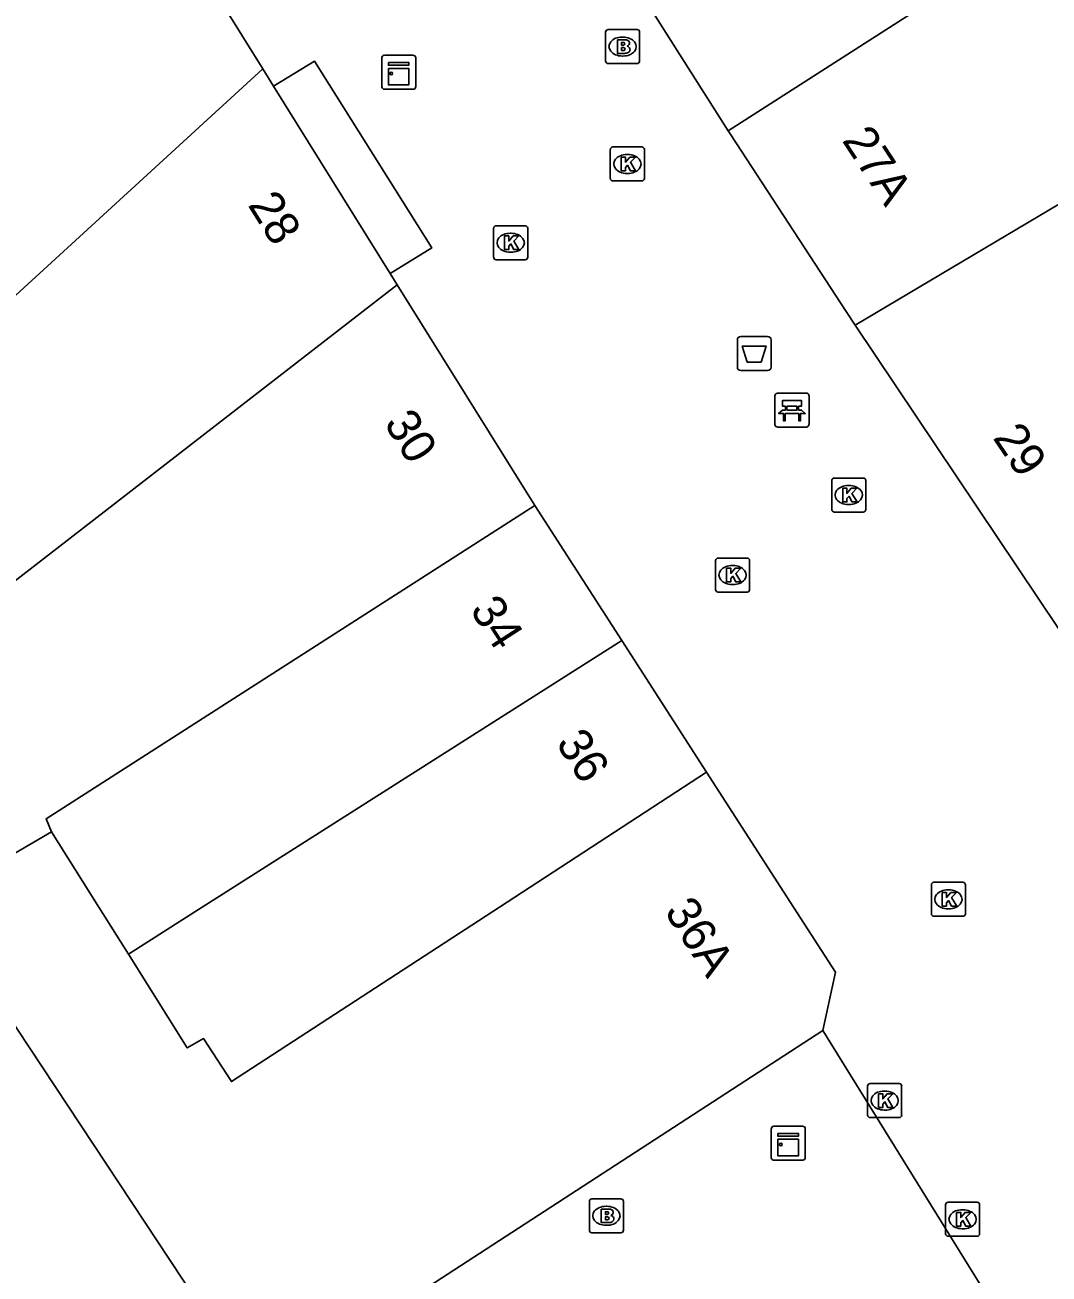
# Model space of a CAD drawing. Extents: x 161087 to 161922, y 382574 to 383873.
# Drawn here: x 161312.74 to 161342.85, y 383239.21 to 383275.94 of the extents above; entities that cross this region are included whole.
import ezdxf

# ---------------------------------------------------------------- set-up
doc = ezdxf.new("R2010")
doc.units = 0
for name, color, linetype in [('IMGEO_Afvalbak', 7, 'Continuous'), ('IMGEO_Bank', 7, 'Continuous'), ('IMGEO_Brandkraan', 7, 'Continuous'), ('IMGEO_Kast', 7, 'Continuous'), ('IMGEO_Kolk', 7, 'Continuous'), ('IMGEO_Pand', 7, 'Continuous'), ('IMGEO_Pand_nummerreeks', 7, 'Continuous'), ('IMGEO_Voetgangersgebied_open', 7, 'Continuous')]:
    doc.layers.add(name, color=color, linetype=linetype)

msp = doc.modelspace()

# ---------------------------------------------------------------- linework, layer by layer
at = {"layer": 'IMGEO_Afvalbak'}
for p, q in [((161333.785, 383266.785), (161334.575, 383266.785)), ((161334.575, 383266.785), (161333.785, 383266.785)), ((161333.685, 383265.885), (161333.685, 383266.685)), ((161333.685, 383266.685), (161333.685, 383265.885)), ((161334.675, 383266.685), (161334.675, 383265.885)), ((161334.675, 383265.885), (161334.675, 383266.685)), ((161334.575, 383265.785), (161333.785, 383265.785)), ((161333.785, 383265.785), (161334.575, 383265.785))]:
    msp.add_line(p, q, dxfattribs=at)
msp.add_lwpolyline([(161333.828, 383266.499), (161334.532, 383266.499), (161334.383, 383266.029), (161333.977, 383266.029), (161333.828, 383266.499)], dxfattribs=at)
for centre, start, end in [((161333.785, 383266.685), 90, 180), ((161333.785, 383266.685), 90, 180), ((161334.575, 383266.685), 0, 90), ((161334.575, 383266.685), 360, 90), ((161333.785, 383265.885), 180, 270), ((161333.785, 383265.885), 180, 270), ((161334.575, 383265.885), 270, 0), ((161334.575, 383265.885), 270, 0)]:
    msp.add_arc(centre, 0.1, start, end, dxfattribs=at)
at = {"layer": 'IMGEO_Bank'}
for p, q in [((161334.792, 383264.192), (161334.792, 383265.033)), ((161334.792, 383265.033), (161334.792, 383264.192)), ((161334.867, 383265.117), (161335.708, 383265.117)), ((161335.708, 383265.117), (161334.867, 383265.117)), ((161335.792, 383265.042), (161335.792, 383264.201)), ((161335.792, 383264.201), (161335.792, 383265.042)), ((161335.101, 383264.623), (161335.101, 383264.729)), ((161335.145, 383264.729), (161335.145, 383264.623)), ((161335.433, 383264.735), (161335.151, 383264.735)), ((161335.151, 383264.617), (161335.433, 383264.617)), ((161335.439, 383264.623), (161335.439, 383264.729)), ((161335.483, 383264.729), (161335.483, 383264.623)), ((161335.489, 383264.515), (161335.096, 383264.515)), ((161335.717, 383264.117), (161334.876, 383264.117)), ((161334.876, 383264.117), (161335.717, 383264.117))]:
    msp.add_line(p, q, dxfattribs=at)
for points in [[(161335.039, 383264.515), (161334.897, 383264.515), (161335.009, 383264.617), (161335.095, 383264.617)], [(161335.095, 383264.735), (161335.009, 383264.735), (161335.009, 383264.896), (161335.572, 383264.896), (161335.572, 383264.735), (161335.489, 383264.735)], [(161335.489, 383264.617), (161335.572, 383264.617), (161335.684, 383264.515), (161335.545, 383264.515)], [(161335.089, 383264.508), (161335.089, 383264.301), (161335.046, 383264.301), (161335.046, 383264.508)], [(161335.539, 383264.508), (161335.539, 383264.301), (161335.495, 383264.301), (161335.495, 383264.508)]]:
    msp.add_lwpolyline(points, dxfattribs=at)
for centre, radius, start, end in [((161334.87, 383265.039), 0.0779, 92.4484, 184.2845), ((161334.87, 383265.039), 0.0779, 92.4484, 184.2845), ((161335.714, 383265.039), 0.0779, 2.4484, 94.2845), ((161335.714, 383265.039), 0.0779, 2.4484, 94.2845), ((161335.094, 383264.728), 0.00671, 2.8957, 87.1043), ((161335.094, 383264.624), 0.00671, 272.8957, 357.1043), ((161335.151, 383264.728), 0.00671, 92.8957, 177.1043), ((161335.151, 383264.624), 0.00671, 182.8957, 267.1043), ((161335.433, 383264.728), 0.00671, 2.8957, 87.1043), ((161335.433, 383264.624), 0.00671, 272.8957, 357.1043), ((161335.49, 383264.728), 0.00671, 92.8957, 177.1043), ((161335.49, 383264.624), 0.00671, 182.8957, 267.1043), ((161334.87, 383264.195), 0.0779, 182.4484, 274.2845), ((161334.87, 383264.195), 0.0779, 182.4484, 274.2845), ((161335.039, 383264.508), 0.00671, 2.8957, 87.1043), ((161335.096, 383264.508), 0.00671, 92.8957, 177.1043), ((161335.488, 383264.508), 0.00671, 2.8957, 87.1043), ((161335.545, 383264.508), 0.00671, 92.8957, 177.1043), ((161335.714, 383264.195), 0.0779, 272.4484, 4.2845), ((161335.714, 383264.195), 0.0779, 272.4484, 4.2845)]:
    msp.add_arc(centre, radius, start, end, dxfattribs=at)
at = {"layer": 'IMGEO_Brandkraan'}
for p, q in [((161329.811, 383274.884), (161329.811, 383275.736)), ((161329.886, 383275.81), (161330.738, 383275.81)), ((161330.299, 383275.59), (161330.324, 383275.59)), ((161330.812, 383275.736), (161330.812, 383274.884)), ((161330.322, 383275.03), (161330.297, 383275.03)), ((161330.738, 383274.81), (161329.886, 383274.81)), ((161329.411, 383241.423), (161330.263, 383241.423)), ((161329.336, 383240.497), (161329.336, 383241.349)), ((161329.824, 383241.203), (161329.849, 383241.203)), ((161330.337, 383241.349), (161330.337, 383240.497)), ((161330.263, 383240.423), (161329.411, 383240.423)), ((161329.847, 383240.643), (161329.822, 383240.643))]:
    msp.add_line(p, q, dxfattribs=at)
for points in [[(161329.811, 383274.884), (161329.811, 383275.736)], [(161329.886, 383275.81), (161330.738, 383275.81)], [(161330.812, 383275.736), (161330.812, 383274.884)], [(161330.159, 383275.51), (161330.159, 383275.11), (161330.372, 383275.11)], [(161330.39, 383275.51), (161330.159, 383275.51)], [(161330.338, 383275.429), (161330.284, 383275.429), (161330.284, 383275.353)], [(161330.284, 383275.353), (161330.337, 383275.353)], [(161330.346, 383275.277), (161330.284, 383275.277), (161330.284, 383275.196)], [(161330.284, 383275.196), (161330.346, 383275.196)], [(161330.738, 383274.81), (161329.886, 383274.81)], [(161329.411, 383241.423), (161330.263, 383241.423)], [(161329.336, 383240.497), (161329.336, 383241.349)], [(161329.684, 383241.123), (161329.684, 383240.723), (161329.897, 383240.723)], [(161329.915, 383241.123), (161329.684, 383241.123)], [(161330.337, 383241.349), (161330.337, 383240.497)], [(161329.863, 383241.042), (161329.809, 383241.042), (161329.809, 383240.966)], [(161329.809, 383240.966), (161329.862, 383240.966)], [(161329.871, 383240.89), (161329.809, 383240.89), (161329.809, 383240.809)], [(161329.809, 383240.809), (161329.871, 383240.809)], [(161330.263, 383240.423), (161329.411, 383240.423)]]:
    msp.add_lwpolyline(points, dxfattribs=at)
for centre, radius, start, end in [((161329.888, 383275.734), 0.0765, 91.552, 178.448), ((161329.888, 383275.734), 0.0765, 91.552, 178.448), ((161330.736, 383275.734), 0.0765, 1.552, 88.448), ((161330.736, 383275.734), 0.0765, 1.552, 88.448), ((161330.339, 383275.391), 0.0379, 267.8285, 90.9355), ((161330.347, 383275.236), 0.0404, 269.8759, 90.5077), ((161330.394, 383275.365), 0.145, 59.4692, 91.5367), ((161330.419, 383275.412), 0.0922, 285.5137, 58.1501), ((161330.424, 383275.22), 0.105, 301.3115, 78.989), ((161329.888, 383274.886), 0.0765, 181.552, 268.448), ((161329.888, 383274.886), 0.0765, 181.552, 268.448), ((161330.378, 383275.361), 0.251, 268.6676, 293.5347), ((161330.736, 383274.886), 0.0765, 271.552, 358.448), ((161330.736, 383274.886), 0.0765, 271.552, 358.448), ((161329.413, 383241.347), 0.0765, 91.552, 178.448), ((161329.413, 383241.347), 0.0765, 91.552, 178.448), ((161330.261, 383241.347), 0.0765, 1.552, 88.448), ((161330.261, 383241.347), 0.0765, 1.552, 88.448), ((161329.919, 383240.978), 0.145, 59.4692, 91.5367), ((161329.944, 383241.025), 0.0922, 285.5137, 58.1501), ((161329.864, 383241.004), 0.0379, 267.8285, 90.9355), ((161329.872, 383240.849), 0.0404, 269.8759, 90.5077), ((161329.903, 383240.974), 0.251, 268.6676, 293.5347), ((161329.949, 383240.833), 0.105, 301.3115, 78.989), ((161329.413, 383240.499), 0.0765, 181.552, 268.448), ((161329.413, 383240.499), 0.0765, 181.552, 268.448), ((161330.261, 383240.499), 0.0765, 271.552, 358.448), ((161330.261, 383240.499), 0.0765, 271.552, 358.448)]:
    msp.add_arc(centre, radius, start, end, dxfattribs=at)
for centre, major_axis, ratio, start_param, end_param in [((161330.298, 383275.31), (-0.387, 0.002), 0.722429, 4.712389, 7.853982), ((161330.323, 383275.31), (-0.39, 0.002), 0.717154, 1.570796, 4.712389), ((161329.823, 383240.923), (-0.387, 0.002), 0.722429, 4.712389, 7.853982), ((161329.848, 383240.923), (-0.39, 0.002), 0.717154, 1.570796, 4.712389)]:
    msp.add_ellipse(centre, major_axis=major_axis, ratio=ratio, start_param=start_param, end_param=end_param, dxfattribs=at)
at = {"layer": 'IMGEO_Kast'}
for p, q in [((161323.232, 383274.128), (161323.232, 383274.969)), ((161323.232, 383274.969), (161323.232, 383274.128)), ((161323.307, 383275.053), (161324.148, 383275.053)), ((161324.148, 383275.053), (161323.307, 383275.053)), ((161324.232, 383274.978), (161324.232, 383274.137)), ((161324.232, 383274.137), (161324.232, 383274.978)), ((161324.157, 383274.053), (161323.316, 383274.053)), ((161323.316, 383274.053), (161324.157, 383274.053)), ((161334.684, 383242.632), (161334.684, 383243.473)), ((161334.684, 383243.473), (161334.684, 383242.632)), ((161334.759, 383243.557), (161335.6, 383243.557)), ((161335.6, 383243.557), (161334.759, 383243.557)), ((161335.684, 383243.482), (161335.684, 383242.641)), ((161335.684, 383242.641), (161335.684, 383243.482)), ((161335.609, 383242.557), (161334.768, 383242.557)), ((161334.768, 383242.557), (161335.609, 383242.557))]:
    msp.add_line(p, q, dxfattribs=at)
for points in [[(161323.427, 383274.843), (161324.027, 383274.843), (161324.027, 383274.758), (161323.427, 383274.758), (161323.427, 383274.843)], [(161323.427, 383274.668), (161324.027, 383274.668), (161324.027, 383274.179), (161323.427, 383274.179), (161323.427, 383274.668)], [(161334.879, 383243.347), (161335.479, 383243.347), (161335.479, 383243.262), (161334.879, 383243.262), (161334.879, 383243.347)], [(161334.879, 383243.172), (161335.479, 383243.172), (161335.479, 383242.683), (161334.879, 383242.683), (161334.879, 383243.172)]]:
    msp.add_lwpolyline(points, dxfattribs=at)
for centre in [(161323.511, 383274.517), (161334.963, 383243.021)]:
    msp.add_circle(centre, 0.0377, dxfattribs=at)
for centre, start, end in [((161323.31, 383274.975), 92.4484, 184.2845), ((161323.31, 383274.975), 92.4484, 184.2845), ((161324.154, 383274.975), 2.4484, 94.2845), ((161324.154, 383274.975), 2.4484, 94.2845), ((161323.31, 383274.131), 182.4484, 274.2845), ((161323.31, 383274.131), 182.4484, 274.2845), ((161324.154, 383274.131), 272.4484, 4.2845), ((161324.154, 383274.131), 272.4484, 4.2845), ((161334.762, 383243.479), 92.4484, 184.2845), ((161334.762, 383243.479), 92.4484, 184.2845), ((161335.606, 383243.479), 2.4484, 94.2845), ((161335.606, 383243.479), 2.4484, 94.2845), ((161334.762, 383242.635), 182.4484, 274.2845), ((161334.762, 383242.635), 182.4484, 274.2845), ((161335.606, 383242.635), 272.4484, 4.2845), ((161335.606, 383242.635), 272.4484, 4.2845)]:
    msp.add_arc(centre, 0.0779, start, end, dxfattribs=at)
at = {"layer": 'IMGEO_Kolk'}
for p, q in [((161329.951, 383271.431), (161329.951, 383272.283)), ((161330.026, 383272.357), (161330.878, 383272.357)), ((161330.952, 383272.283), (161330.952, 383271.431)), ((161330.439, 383272.137), (161330.464, 383272.137)), ((161330.462, 383271.577), (161330.437, 383271.577)), ((161330.878, 383271.357), (161330.026, 383271.357)), ((161326.521, 383269.113), (161326.521, 383269.965)), ((161326.596, 383270.039), (161327.448, 383270.039)), ((161327.009, 383269.819), (161327.034, 383269.819)), ((161327.522, 383269.965), (161327.522, 383269.113)), ((161327.448, 383269.039), (161326.596, 383269.039)), ((161327.032, 383269.259), (161327.007, 383269.259)), ((161336.461, 383261.694), (161336.461, 383262.546)), ((161336.536, 383262.62), (161337.388, 383262.62)), ((161336.949, 383262.4), (161336.974, 383262.4)), ((161337.462, 383262.546), (161337.462, 383261.694)), ((161337.388, 383261.62), (161336.536, 383261.62)), ((161336.972, 383261.84), (161336.947, 383261.84)), ((161333.045, 383259.34), (161333.045, 383260.192)), ((161333.12, 383260.266), (161333.972, 383260.266)), ((161334.046, 383260.192), (161334.046, 383259.34)), ((161333.533, 383260.046), (161333.558, 383260.046)), ((161333.556, 383259.486), (161333.531, 383259.486)), ((161333.972, 383259.266), (161333.12, 383259.266)), ((161339.39, 383249.805), (161339.39, 383250.657)), ((161339.465, 383250.731), (161340.317, 383250.731)), ((161340.391, 383250.657), (161340.391, 383249.805)), ((161339.878, 383250.511), (161339.903, 383250.511)), ((161339.901, 383249.951), (161339.876, 383249.951)), ((161340.317, 383249.731), (161339.465, 383249.731)), ((161337.515, 383243.886), (161337.515, 383244.738)), ((161337.59, 383244.812), (161338.442, 383244.812)), ((161338.516, 383244.738), (161338.516, 383243.886)), ((161338.003, 383244.592), (161338.028, 383244.592)), ((161338.026, 383244.032), (161338.001, 383244.032)), ((161338.442, 383243.812), (161337.59, 383243.812)), ((161339.807, 383240.396), (161339.807, 383241.248)), ((161339.882, 383241.322), (161340.734, 383241.322)), ((161340.295, 383241.102), (161340.32, 383241.102)), ((161340.808, 383241.248), (161340.808, 383240.396)), ((161340.734, 383240.322), (161339.882, 383240.322)), ((161340.318, 383240.542), (161340.293, 383240.542))]:
    msp.add_line(p, q, dxfattribs=at)
for points in [[(161329.951, 383271.431), (161329.951, 383272.283)], [(161330.026, 383272.357), (161330.878, 383272.357)], [(161330.952, 383272.283), (161330.952, 383271.431)], [(161330.272, 383272.057), (161330.395, 383272.057), (161330.395, 383271.906), (161330.525, 383272.057), (161330.689, 383272.057), (161330.543, 383271.906), (161330.696, 383271.657), (161330.544, 383271.657), (161330.459, 383271.821), (161330.395, 383271.754), (161330.395, 383271.657), (161330.272, 383271.657), (161330.272, 383272.057)], [(161330.878, 383271.357), (161330.026, 383271.357)], [(161326.521, 383269.113), (161326.521, 383269.965)], [(161326.596, 383270.039), (161327.448, 383270.039)], [(161326.842, 383269.739), (161326.965, 383269.739), (161326.965, 383269.588), (161327.095, 383269.739), (161327.259, 383269.739), (161327.113, 383269.588), (161327.266, 383269.339), (161327.114, 383269.339), (161327.029, 383269.503), (161326.965, 383269.436), (161326.965, 383269.339), (161326.842, 383269.339), (161326.842, 383269.739)], [(161327.522, 383269.965), (161327.522, 383269.113)], [(161327.448, 383269.039), (161326.596, 383269.039)], [(161336.461, 383261.694), (161336.461, 383262.546)], [(161336.536, 383262.62), (161337.388, 383262.62)], [(161337.462, 383262.546), (161337.462, 383261.694)], [(161336.782, 383262.32), (161336.905, 383262.32), (161336.905, 383262.169), (161337.035, 383262.32), (161337.199, 383262.32), (161337.053, 383262.169), (161337.206, 383261.92), (161337.054, 383261.92), (161336.969, 383262.084), (161336.905, 383262.017), (161336.905, 383261.92), (161336.782, 383261.92), (161336.782, 383262.32)], [(161337.388, 383261.62), (161336.536, 383261.62)], [(161333.045, 383259.34), (161333.045, 383260.192)], [(161333.12, 383260.266), (161333.972, 383260.266)], [(161334.046, 383260.192), (161334.046, 383259.34)], [(161333.366, 383259.966), (161333.489, 383259.966), (161333.489, 383259.815), (161333.619, 383259.966), (161333.783, 383259.966), (161333.637, 383259.815), (161333.79, 383259.566), (161333.638, 383259.566), (161333.553, 383259.73), (161333.489, 383259.663), (161333.489, 383259.566), (161333.366, 383259.566), (161333.366, 383259.966)], [(161333.972, 383259.266), (161333.12, 383259.266)], [(161339.39, 383249.805), (161339.39, 383250.657)], [(161339.465, 383250.731), (161340.317, 383250.731)], [(161340.391, 383250.657), (161340.391, 383249.805)], [(161339.711, 383250.431), (161339.834, 383250.431), (161339.834, 383250.28), (161339.964, 383250.431), (161340.128, 383250.431), (161339.982, 383250.28), (161340.135, 383250.031), (161339.983, 383250.031), (161339.898, 383250.195), (161339.834, 383250.128), (161339.834, 383250.031), (161339.711, 383250.031), (161339.711, 383250.431)], [(161340.317, 383249.731), (161339.465, 383249.731)], [(161337.515, 383243.886), (161337.515, 383244.738)], [(161337.59, 383244.812), (161338.442, 383244.812)], [(161338.516, 383244.738), (161338.516, 383243.886)], [(161337.836, 383244.512), (161337.959, 383244.512), (161337.959, 383244.361), (161338.089, 383244.512), (161338.253, 383244.512), (161338.107, 383244.361), (161338.26, 383244.112), (161338.108, 383244.112), (161338.023, 383244.276), (161337.959, 383244.209), (161337.959, 383244.112), (161337.836, 383244.112), (161337.836, 383244.512)], [(161338.442, 383243.812), (161337.59, 383243.812)], [(161339.807, 383240.396), (161339.807, 383241.248)], [(161339.882, 383241.322), (161340.734, 383241.322)], [(161340.808, 383241.248), (161340.808, 383240.396)], [(161340.128, 383241.022), (161340.251, 383241.022), (161340.251, 383240.871), (161340.381, 383241.022), (161340.545, 383241.022), (161340.399, 383240.871), (161340.552, 383240.622), (161340.4, 383240.622), (161340.315, 383240.786), (161340.251, 383240.719), (161340.251, 383240.622), (161340.128, 383240.622), (161340.128, 383241.022)], [(161340.734, 383240.322), (161339.882, 383240.322)]]:
    msp.add_lwpolyline(points, dxfattribs=at)
for centre, start, end in [((161330.028, 383272.281), 91.552, 178.448), ((161330.028, 383272.281), 91.552, 178.448), ((161330.876, 383272.281), 1.552, 88.448), ((161330.876, 383272.281), 1.552, 88.448), ((161330.028, 383271.433), 181.552, 268.448), ((161330.028, 383271.433), 181.552, 268.448), ((161330.876, 383271.433), 271.552, 358.448), ((161330.876, 383271.433), 271.552, 358.448), ((161326.598, 383269.963), 91.552, 178.448), ((161326.598, 383269.963), 91.552, 178.448), ((161327.446, 383269.963), 1.552, 88.448), ((161327.446, 383269.963), 1.552, 88.448), ((161326.598, 383269.115), 181.552, 268.448), ((161326.598, 383269.115), 181.552, 268.448), ((161327.446, 383269.115), 271.552, 358.448), ((161327.446, 383269.115), 271.552, 358.448), ((161336.538, 383262.544), 91.552, 178.448), ((161336.538, 383262.544), 91.552, 178.448), ((161337.386, 383262.544), 1.552, 88.448), ((161337.386, 383262.544), 1.552, 88.448), ((161336.538, 383261.696), 181.552, 268.448), ((161336.538, 383261.696), 181.552, 268.448), ((161337.386, 383261.696), 271.552, 358.448), ((161337.386, 383261.696), 271.552, 358.448), ((161333.122, 383260.19), 91.552, 178.448), ((161333.122, 383260.19), 91.552, 178.448), ((161333.97, 383260.19), 1.552, 88.448), ((161333.97, 383260.19), 1.552, 88.448), ((161333.122, 383259.342), 181.552, 268.448), ((161333.122, 383259.342), 181.552, 268.448), ((161333.97, 383259.342), 271.552, 358.448), ((161333.97, 383259.342), 271.552, 358.448), ((161339.467, 383250.655), 91.552, 178.448), ((161339.467, 383250.655), 91.552, 178.448), ((161340.315, 383250.655), 1.552, 88.448), ((161340.315, 383250.655), 1.552, 88.448), ((161339.467, 383249.807), 181.552, 268.448), ((161339.467, 383249.807), 181.552, 268.448), ((161340.315, 383249.807), 271.552, 358.448), ((161340.315, 383249.807), 271.552, 358.448), ((161337.592, 383244.736), 91.552, 178.448), ((161337.592, 383244.736), 91.552, 178.448), ((161338.44, 383244.736), 1.552, 88.448), ((161338.44, 383244.736), 1.552, 88.448), ((161337.592, 383243.888), 181.552, 268.448), ((161337.592, 383243.888), 181.552, 268.448), ((161338.44, 383243.888), 271.552, 358.448), ((161338.44, 383243.888), 271.552, 358.448), ((161339.884, 383241.246), 91.552, 178.448), ((161339.884, 383241.246), 91.552, 178.448), ((161340.732, 383241.246), 1.552, 88.448), ((161340.732, 383241.246), 1.552, 88.448), ((161339.884, 383240.398), 181.552, 268.448), ((161339.884, 383240.398), 181.552, 268.448), ((161340.732, 383240.398), 271.552, 358.448), ((161340.732, 383240.398), 271.552, 358.448)]:
    msp.add_arc(centre, 0.0765, start, end, dxfattribs=at)
for centre, major_axis, ratio, start_param, end_param in [((161330.438, 383271.857), (-0.387, 0.002), 0.722429, 4.712389, 7.853982), ((161330.463, 383271.857), (-0.39, 0.002), 0.717154, 1.570796, 4.712389), ((161327.008, 383269.539), (-0.387, 0.002), 0.722429, 4.712389, 7.853982), ((161327.033, 383269.539), (-0.39, 0.002), 0.717154, 1.570796, 4.712389), ((161336.948, 383262.12), (-0.387, 0.002), 0.722429, 4.712389, 7.853982), ((161336.973, 383262.12), (-0.39, 0.002), 0.717154, 1.570796, 4.712389), ((161333.532, 383259.766), (-0.387, 0.002), 0.722429, 4.712389, 7.853982), ((161333.557, 383259.766), (-0.39, 0.002), 0.717154, 1.570796, 4.712389), ((161339.877, 383250.231), (-0.387, 0.002), 0.722429, 4.712389, 7.853982), ((161339.902, 383250.231), (-0.39, 0.002), 0.717154, 1.570796, 4.712389), ((161338.002, 383244.312), (-0.387, 0.002), 0.722429, 4.712389, 7.853982), ((161338.027, 383244.312), (-0.39, 0.002), 0.717154, 1.570796, 4.712389), ((161340.294, 383240.822), (-0.387, 0.002), 0.722429, 4.712389, 7.853982), ((161340.319, 383240.822), (-0.39, 0.002), 0.717154, 1.570796, 4.712389)]:
    msp.add_ellipse(centre, major_axis=major_axis, ratio=ratio, start_param=start_param, end_param=end_param, dxfattribs=at)
at = {"layer": 'IMGEO_Pand'}
for points in [[(161337.154, 383267.116), (161359.251, 383280.253), (161350.347, 383294.529)], [(161333.414, 383272.831), (161344.16, 383279.722), (161348.13, 383281.75), (161346.816, 383284.013), (161346.035, 383283.538), (161344.337, 383286.331), (161343.794, 383286.001), (161341.913, 383289.095)], [(161314.414, 383283.419), (161315.977, 383280.685), (161319.732, 383274.654)], [(161333.414, 383272.831), (161329.587, 383278.877)], [(161319.732, 383274.654), (161303.905, 383260.16)], [(161319.732, 383274.654), (161320.051, 383274.143)], [(161323.482, 383268.632), (161320.051, 383274.143)], [(161337.154, 383267.116), (161336.888, 383267.516), (161333.491, 383272.709), (161333.414, 383272.831)], [(161323.482, 383268.632), (161323.689, 383268.299)], [(161306.93, 383255.319), (161323.689, 383268.299)], [(161323.689, 383268.299), (161327.728, 383261.814)], [(161343.725, 383257.307), (161337.154, 383267.116)], [(161327.728, 383261.814), (161313.362, 383252.602), (161313.523, 383252.217)], [(161327.728, 383261.814), (161330.29, 383257.838)], [(161330.29, 383257.838), (161317.954, 383250), (161315.781, 383248.619)], [(161330.29, 383257.838), (161332.783, 383253.969)], [(161315.781, 383248.619), (161317.511, 383245.862), (161317.992, 383246.135), (161318.813, 383244.869), (161326.69, 383250), (161332.783, 383253.969)], [(161332.783, 383253.969), (161335.341, 383250), (161336.571, 383248.091), (161336.202, 383246.369)], [(161313.523, 383252.217), (161310.112, 383250.225)], [(161313.523, 383252.217), (161314.914, 383250), (161315.781, 383248.619)], [(161312.123, 383247.006), (161319.646, 383235.614)], [(161336.202, 383246.369), (161319.646, 383235.614)]]:
    msp.add_lwpolyline(points, dxfattribs=at)
at = {"layer": 'IMGEO_Voetgangersgebied_open'}
for points in [[(161320.051, 383274.143), (161321.252, 383274.882), (161324.703, 383269.39), (161323.482, 383268.632)], [(161336.202, 383246.369), (161341.482, 383237.84)]]:
    msp.add_lwpolyline(points, dxfattribs=at)

# ---------------------------------------------------------------- texts
at = {"layer": 'IMGEO_Pand_nummerreeks'}
for s, rotation, p in [('27A', 303.246, (161336.745, 383272.55)), ('28', 301.9078, (161319.278, 383270.653)), ('30', 301.9135, (161323.279, 383264.229)), ('29', 303.8158, (161341.178, 383263.804)), ('34', 302.7992, (161325.804, 383258.744)), ('36', 302.7993, (161328.332, 383254.822)), ('36A', 302.7986, (161331.522, 383249.871))]:
    msp.add_text(s, height=1, rotation=rotation, dxfattribs=at).set_placement(p)

doc.saveas('drawing.dxf')
